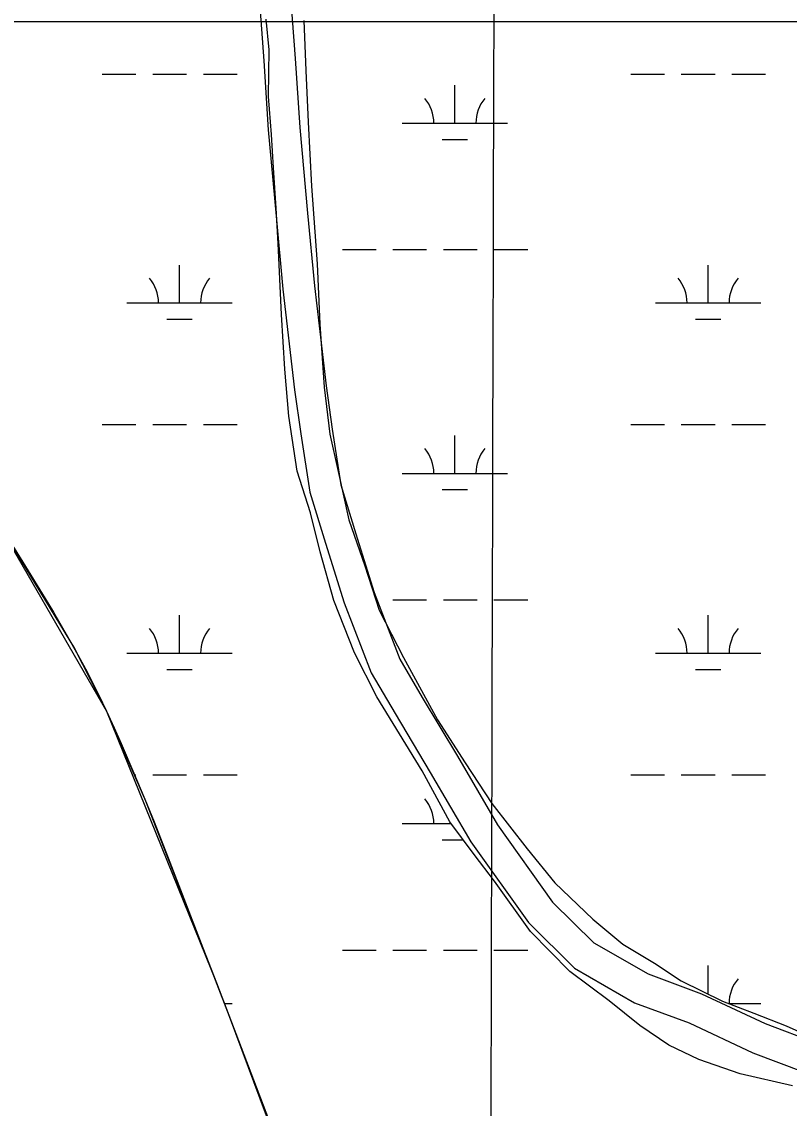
# Model space of a CAD drawing. Extents: x 3161564 to 3199464, y 849354 to 874788.
# Drawn here: x 3186280 to 3187009, y 871207 to 872239 of the extents above; entities that cross this region are included whole.
import ezdxf

# ---------------------------------------------------------------- set-up
doc = ezdxf.new("R2010")
doc.units = 0
for name, color, linetype in [('V-GRID-MAJR', 7, 'Continuous'), ('V-ROAD-CNTR', 7, 'Continuous'), ('V-SITE-VEGE', 7, 'Continuous'), ('V-TOPO-SHOR', 7, 'Continuous'), ('V-WETL-SWMP', 7, 'Continuous')]:
    doc.layers.add(name, color=color, linetype=linetype)

msp = doc.modelspace()

# ---------------------------------------------------------------- linework, layer by layer
at = {"layer": 'V-GRID-MAJR'}
msp.add_spline([(3186683.235, 854762.214), (3186699.099, 860821.649), (3186714.971, 866884.169), (3186730.843, 872946.731), (3186730.8510000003, 872949.773)], degree=3, dxfattribs=at)
at = {"layer": 'V-ROAD-CNTR'}
for points in [[(3186505.8059515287, 872262.034448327), (3186510.3199425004, 872201.621569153), (3186514.5659340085, 872135.9127005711), (3186522.034919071, 872054.0088643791), (3186528.567906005, 871984.5940032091), (3186539.6748837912, 871888.921194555), (3186545.486872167, 871847.246277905), (3186554.207854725, 871791.929388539), (3186569.090824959, 871743.520485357), (3186586.830789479, 871686.7655988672), (3186612.352738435, 871620.1557320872), (3186634.978693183, 871581.4818094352), (3186668.3406264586, 871525.711920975), (3186707.028549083, 871459.6800530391), (3186761.650439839, 871383.018206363), (3186805.540352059, 871339.666293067), (3186862.478238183, 871306.944358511), (3186914.369134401, 871287.7463969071), (3186974.849013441, 871259.472453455), (3187023.568916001, 871241.0054903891)], [(3186535.835891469, 872262.7484468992), (3186540.2478826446, 872203.707564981), (3186544.4778741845, 872138.2426959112), (3186551.906859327, 872056.776858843), (3186558.405846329, 871987.7299969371), (3186569.4348242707, 871892.7231869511), (3186575.1628128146, 871851.654269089), (3186583.5097961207, 871798.7073749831), (3186597.7447676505, 871752.4044675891), (3186615.182732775, 871696.617579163), (3186639.486684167, 871633.1837060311), (3186660.798641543, 871596.757778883), (3186694.1565748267, 871540.9958904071), (3186732.236498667, 871476.0000203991), (3186784.5783939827, 871402.5381673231), (3186823.858315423, 871363.7402449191), (3186875.2462126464, 871334.208303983), (3186925.947111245, 871315.4503414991), (3186986.534990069, 871287.1263981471), (3187034.8328934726, 871268.8194347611)]]:
    msp.add_lwpolyline(points, dxfattribs=at)
at = {"layer": 'V-SITE-VEGE'}
for points in [[(3189225.864000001, 872238.721999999), (3185992.298000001, 872238.721999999)], [(3186252.805000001, 871771.3809999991), (3186281.407000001, 871725.3809999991), (3186302.725000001, 871690.8049999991), (3186310.579000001, 871677.7629999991), (3186324.041000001, 871654.7819999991), (3186333.826000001, 871637.3779999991), (3186340.957000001, 871624.211999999), (3186346.171000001, 871614.260999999), (3186353.751000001, 871599.2059999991), (3186361.015000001, 871583.976999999), (3186368.261000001, 871568.1129999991), (3186374.907000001, 871553.184999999), (3186387.023000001, 871525.0639999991), (3186397.314000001, 871500.3339999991), (3186406.108000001, 871478.616999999), (3186421.1610000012, 871440.479999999), (3186477.383000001, 871294.1479999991), (3186518.767000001, 871183.5439999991)]]:
    msp.add_lwpolyline(points, dxfattribs=at)
at = {"layer": 'V-TOPO-SHOR'}
msp.add_lwpolyline([(3185551.603150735, 872953.0315277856), (3185559.518000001, 872941.4119999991), (3185658.113000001, 872793.778999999), (3185782.633000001, 872617.452999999), (3185864.766000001, 872470.971999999), (3185958.018000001, 872298.9269999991), (3186079.800000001, 872088.0819999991), (3186210.518000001, 871843.6769999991), (3186361.015000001, 871583.976999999), (3186465.308000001, 871325.655999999), (3186561.686000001, 871073.5349999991), (3186671.756000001, 870822.3319999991), (3186706.343000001, 870746.8159999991), (3186749.117000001, 870602.3759999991), (3186803.314000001, 870408.643999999), (3186857.592000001, 870237.8239999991), (3186949.873000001, 869925.079999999)], dxfattribs=at)
at = {"layer": 'V-WETL-SWMP'}
for p, q in [((3186515.46, 872212.1799999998), (3186512.757, 872241.2869999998)), ((3186548.398, 872240.0089999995), (3186550.161, 872192.3739999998)), ((3186514.861, 872167.7449999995), (3186515.46, 872212.1799999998)), ((3186356.956576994, 872188.8192722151), (3186388.956576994, 872188.8192722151)), ((3186404.956576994, 872188.8192722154), (3186436.956576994, 872188.8192722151)), ((3186452.956576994, 872188.8192722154), (3186484.956576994, 872188.8192722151)), ((3186550.161, 872192.3739999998), (3186552.501, 872143.3359999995)), ((3186858.864576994, 872188.8192722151), (3186890.864576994, 872188.8192722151)), ((3186906.864576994, 872188.8192722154), (3186938.864576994, 872188.8192722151)), ((3186954.864576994, 872188.8192722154), (3186986.864576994, 872188.8192722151)), ((3186691.800576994, 872142.3892722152), (3186691.800576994, 872178.3892722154)), ((3186517.586, 872131.4639999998), (3186514.861, 872167.7449999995)), ((3186552.501, 872143.3359999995), (3186555.806, 872082.5519999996)), ((3186641.800576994, 872142.3892722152), (3186741.800576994, 872142.389272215)), ((3186519.716, 872100.0949999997), (3186517.586, 872131.4639999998)), ((3186679.800576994, 872126.9582722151), (3186703.8005769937, 872126.9582722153)), ((3186522.217, 872061.5429999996), (3186519.716, 872100.0949999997)), ((3186555.806, 872082.5519999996), (3186561.179, 872008.7829999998)), ((3186523.953, 872028.0829999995), (3186522.217, 872061.5429999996)), ((3186527.062, 871960.6439999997), (3186523.953, 872028.0829999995)), ((3186584.956576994, 872022.3182722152), (3186616.956576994, 872022.3182722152)), ((3186632.956576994, 872022.318272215), (3186664.956576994, 872022.3182722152)), ((3186680.956576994, 872022.3182722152), (3186712.956576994, 872022.3182722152)), ((3186728.956576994, 872022.3182722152), (3186760.956576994, 872022.3182722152)), ((3186430.364576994, 871971.5762722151), (3186430.364576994, 872007.5762722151)), ((3186561.179, 872008.7829999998), (3186563.6920000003, 871951.5769999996)), ((3186932.272576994, 871971.5762722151), (3186932.272576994, 872007.5762722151)), ((3186380.364576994, 871971.5762722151), (3186480.364576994, 871971.5762722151)), ((3186882.272576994, 871971.5762722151), (3186982.272576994, 871971.5762722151)), ((3186530.326, 871908.6019999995), (3186527.062, 871960.6439999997)), ((3186418.364576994, 871956.1452722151), (3186442.3645769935, 871956.1452722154)), ((3186563.6920000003, 871951.5769999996), (3186567.537, 871891.6499999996)), ((3186920.272576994, 871956.1452722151), (3186944.2725769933, 871956.1452722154)), ((3186534.099, 871864.0729999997), (3186530.326, 871908.6019999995)), ((3186567.537, 871891.6499999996), (3186573.096, 871846.8869999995)), ((3186356.956576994, 871856.1442722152), (3186388.956576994, 871856.1442722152)), ((3186404.956576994, 871856.1442722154), (3186436.956576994, 871856.1442722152)), ((3186452.956576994, 871856.1442722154), (3186484.956576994, 871856.1442722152)), ((3186541.907, 871811.7589999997), (3186534.099, 871864.0729999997)), ((3186858.864576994, 871856.1442722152), (3186890.864576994, 871856.1442722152)), ((3186906.864576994, 871856.1442722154), (3186938.864576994, 871856.1442722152)), ((3186954.864576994, 871856.1442722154), (3186986.864576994, 871856.1442722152)), ((3186573.096, 871846.8869999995), (3186580.853, 871811.5439999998)), ((3186691.800576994, 871809.7142722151), (3186691.800576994, 871845.7142722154)), ((3186554.713, 871772.2869999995), (3186541.907, 871811.7589999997)), ((3186580.853, 871811.5439999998), (3186591.162, 871765.5499999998)), ((3186641.800576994, 871809.7142722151), (3186741.800576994, 871809.7142722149)), ((3186679.800576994, 871794.2832722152), (3186703.8005769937, 871794.2832722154)), ((3186563.899, 871735.3429999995), (3186554.713, 871772.2869999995)), ((3186591.162, 871765.5499999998), (3186606.298, 871721.8849999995)), ((3186261.389, 871757.5019999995), (3186330.534, 871643.3119999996)), ((3186576.731, 871688.8709999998), (3186563.8990000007, 871735.3429999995)), ((3186606.298, 871721.8849999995), (3186619.816, 871679.7309999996)), ((3186596.4960000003, 871639.2759999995), (3186576.731, 871688.8709999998)), ((3186616.6373195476, 871689.6432722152), (3186616.956576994, 871689.6432722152)), ((3186619.816, 871679.7309999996), (3186642.915, 871634.7669999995)), ((3186632.956576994, 871689.6432722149), (3186664.956576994, 871689.6432722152)), ((3186680.956576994, 871689.6432722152), (3186712.956576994, 871689.6432722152)), ((3186728.956576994, 871689.6432722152), (3186760.956576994, 871689.6432722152)), ((3186430.364576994, 871638.9012722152), (3186430.364576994, 871674.9012722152)), ((3186932.272576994, 871638.9012722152), (3186932.272576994, 871674.9012722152)), ((3186330.534, 871643.3119999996), (3186361.0160000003, 871583.9769999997)), ((3186380.364576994, 871638.9012722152), (3186480.364576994, 871638.9012722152)), ((3186617.824, 871597.3479999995), (3186596.4960000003, 871639.2759999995)), ((3186882.272576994, 871638.9012722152), (3186982.272576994, 871638.9012722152)), ((3186642.915, 871634.7669999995), (3186675.355, 871575.7059999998)), ((3186418.364576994, 871623.4702722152), (3186442.3645769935, 871623.4702722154)), ((3186920.272576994, 871623.4702722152), (3186944.2725769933, 871623.4702722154)), ((3186660.773, 871527.1339999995), (3186617.824, 871597.3479999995)), ((3186361.0160000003, 871583.9769999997), (3186397.97, 871498.7229999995)), ((3186675.355, 871575.7059999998), (3186701.4930000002, 871534.7599999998)), ((3186687.035, 871478.6249999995), (3186660.773, 871527.1339999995)), ((3186701.4930000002, 871534.7599999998), (3186727.073, 871496.1699999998)), ((3186387.2435385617, 871523.4692722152), (3186388.956576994, 871523.4692722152)), ((3186404.956576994, 871523.4692722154), (3186436.956576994, 871523.4692722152)), ((3186452.956576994, 871523.4692722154), (3186484.956576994, 871523.4692722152)), ((3186858.864576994, 871523.4692722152), (3186890.864576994, 871523.4692722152)), ((3186906.864576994, 871523.4692722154), (3186938.864576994, 871523.4692722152)), ((3186954.864576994, 871523.4692722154), (3186986.864576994, 871523.4692722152)), ((3186397.97, 871498.7229999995), (3186465.307, 871325.6569999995)), ((3186727.073, 871496.1699999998), (3186760.552, 871453.2419999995)), ((3186641.800576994, 871477.0392722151), (3186688.2276973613, 871477.0392722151)), ((3186710.177, 871447.8569999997), (3186687.035, 871478.6249999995)), ((3186679.800576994, 871461.6082722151), (3186699.83404818, 871461.6082722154)), ((3186760.552, 871453.2419999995), (3186786.611, 871420.8089999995)), ((3186729.579, 871422.2439999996), (3186710.177, 871447.8569999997)), ((3186763.561, 871374.6209999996), (3186729.5790000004, 871422.2439999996)), ((3186786.611, 871420.8089999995), (3186822.963, 871386.3319999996)), ((3186822.963, 871386.3319999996), (3186851.378, 871362.5349999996)), ((3186800.896, 871336.5499999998), (3186763.561, 871374.6209999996)), ((3186851.378, 871362.5349999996), (3186881.305, 871344.4369999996)), ((3186584.956576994, 871356.9682722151), (3186616.956576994, 871356.9682722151)), ((3186632.956576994, 871356.9682722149), (3186664.956576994, 871356.9682722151)), ((3186680.956576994, 871356.9682722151), (3186712.956576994, 871356.9682722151)), ((3186728.956576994, 871356.9682722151), (3186760.956576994, 871356.9682722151)), ((3186881.305, 871344.4369999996), (3186906.7430000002, 871327.6519999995)), ((3186932.272576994, 871315.086635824), (3186932.272576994, 871342.2262722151)), ((3186838.273, 871308.6279999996), (3186800.896, 871336.5499999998)), ((3186465.307, 871325.6569999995), (3186561.687, 871073.5359999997)), ((3186906.7430000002, 871327.6519999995), (3186945.852, 871308.4029999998)), ((3186867.347, 871285.2579999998), (3186838.273, 871308.6279999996)), ((3186945.852, 871308.4029999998), (3186975.833, 871296.9049999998)), ((3186472.7349157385, 871306.2262722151), (3186480.364576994, 871306.2262722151)), ((3186951.5278110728, 871306.2262722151), (3186982.272576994, 871306.2262722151)), ((3186975.833, 871296.9049999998), (3187006.325, 871284.9629999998)), ((3186894.948, 871266.6449999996), (3186867.347, 871285.2579999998)), ((3187006.325, 871284.9629999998), (3187041.7710000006, 871269.0929999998)), ((3186923.358, 871253.0889999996), (3186894.948, 871266.6449999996)), ((3186962.611, 871239.3009999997), (3186923.358, 871253.0889999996)), ((3187012.416, 871227.9129999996), (3186962.611, 871239.3009999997))]:
    msp.add_line(p, q, dxfattribs=at)
for centre, radius, start, end in [((3186636.557640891, 872142.8640753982), 35.24628790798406, 359.2281799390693, 40.771838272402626), ((3186747.043513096, 872142.8640753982), 35.24628790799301, 139.2281769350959, 180.77183526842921), ((3186375.1216408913, 871972.0510753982), 35.24628790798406, 359.2281799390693, 40.771838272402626), ((3186485.6075130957, 871972.0510753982), 35.24628790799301, 139.2281769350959, 180.77183526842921), ((3186877.029640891, 871972.0510753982), 35.24628790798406, 359.2281799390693, 40.771838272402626), ((3186987.515513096, 871972.0510753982), 35.24628790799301, 139.2281769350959, 180.77183526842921), ((3186636.557640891, 871810.1890753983), 35.24628790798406, 359.2281799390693, 40.771838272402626), ((3186747.043513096, 871810.1890753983), 35.24628790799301, 139.2281769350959, 180.77183526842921), ((3186375.1216408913, 871639.3760753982), 35.24628790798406, 359.2281799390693, 40.771838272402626), ((3186485.6075130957, 871639.3760753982), 35.24628790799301, 139.2281769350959, 180.77183526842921), ((3186877.029640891, 871639.3760753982), 35.24628790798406, 359.2281799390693, 40.771838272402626), ((3186987.515513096, 871639.3760753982), 35.24628790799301, 139.2281769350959, 180.77183526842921), ((3186636.557640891, 871477.5140753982), 35.24628790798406, 359.2281799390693, 40.771838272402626), ((3186877.029640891, 871306.7010753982), 35.24628790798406, 40.41040954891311, 40.771838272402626), ((3186987.515513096, 871306.7010753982), 35.24628790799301, 139.2281769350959, 180.77183526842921)]:
    msp.add_arc(centre, radius, start, end, dxfattribs=at)

doc.saveas('drawing.dxf')
